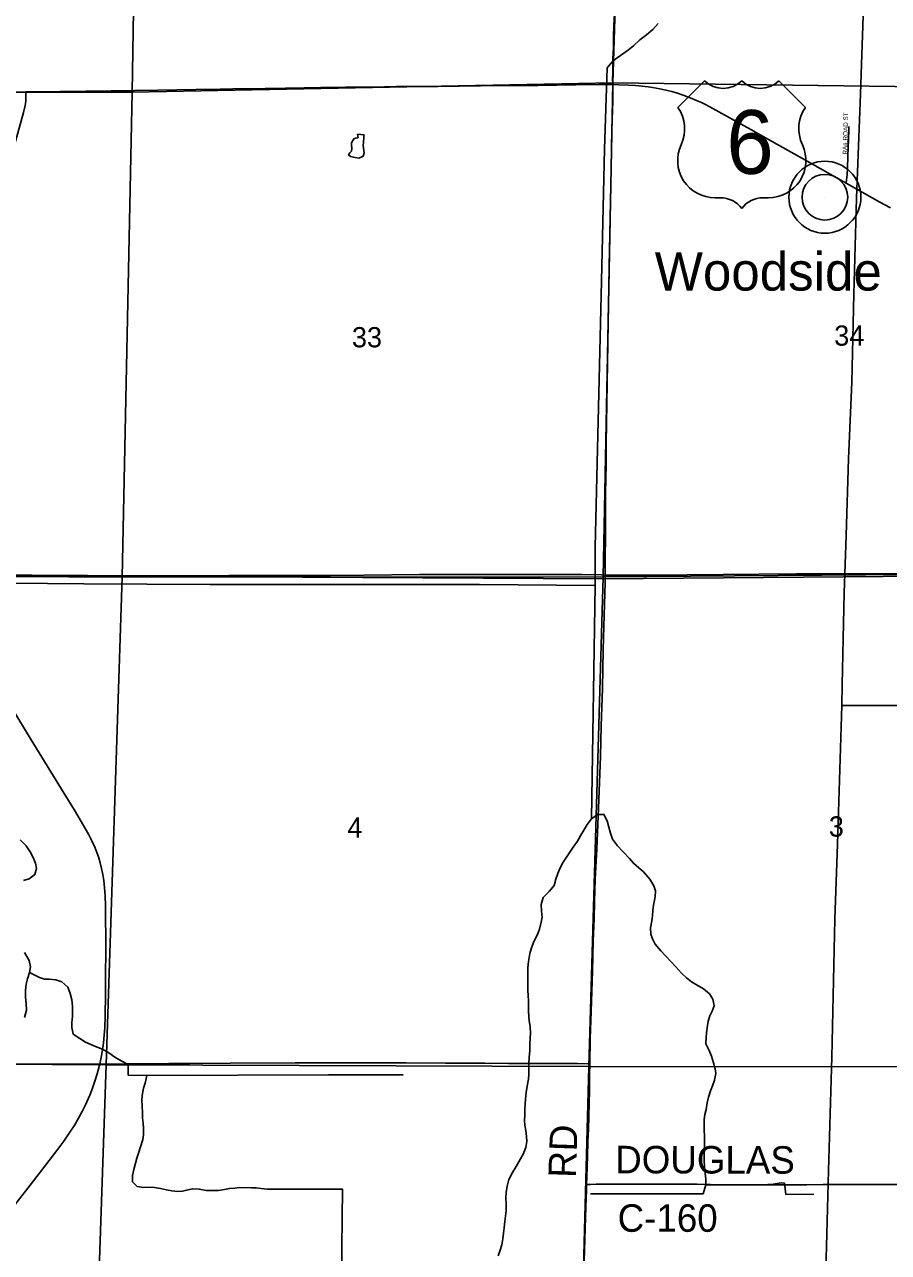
# Model space of a CAD drawing. Extents: x 1443599 to 1910620, y 1028088 to 1361369.
# Drawn here: x 1694297 to 1703731, y 1211112 to 1224516 of the extents above; entities that cross this region are included whole.
import ezdxf

# ---------------------------------------------------------------- set-up
doc = ezdxf.new("R2010")
doc.units = 0
for name, color, linetype in [('GM_X_County_Road', 7, 'Continuous'), ('GM_X_County_Road_Text', 7, 'Continuous'), ('GM_X_Major_River', 7, 'Continuous'), ('GM_X_Minor_Lake', 7, 'Continuous'), ('GM_X_Minor_River', 7, 'Continuous'), ('GM_X_Section', 7, 'Continuous'), ('GM_X_Section_Text', 7, 'Continuous'), ('GM_X_State_Route', 7, 'Continuous'), ('GM_X_Township', 7, 'Continuous'), ('GM_X_Township_Road', 7, 'Continuous'), ('GM_X_Township_Subdivision', 7, 'Continuous'), ('GM_X_Township_Subdivision_Text', 7, 'Continuous'), ('GM_X_Unincorporated', 7, 'Continuous'), ('GM_X_Unincorporated_Location', 7, 'Continuous'), ('GM_X_Unincorporated_Text', 7, 'Continuous'), ('GM_X_US_Location', 7, 'Continuous'), ('GM_X_US_Route', 7, 'Continuous'), ('GM_X_US_Shield', 7, 'Continuous')]:
    doc.layers.add(name, color=color, linetype=linetype)

msp = doc.modelspace()

# ---------------------------------------------------------------- linework, layer by layer
at = {"layer": 'GM_X_County_Road'}
for points in [[(1700720, 1223860), (1700719, 1223929), (1700720, 1223969), (1700720, 1224059), (1700723, 1224141), (1700727, 1224264), (1700730, 1224378), (1700734, 1224510), (1700738, 1224633)], [(1700638, 1218506), (1700639, 1218646), (1700640, 1218974), (1700643, 1219401), (1700647, 1219713), (1700650, 1219943), (1700672, 1221256), (1700679, 1221649), (1700683, 1221879), (1700689, 1222224), (1700702, 1222946), (1700710, 1223373), (1700720, 1223684), (1700721, 1223783), (1700720, 1223815), (1700720, 1223860)], [(1700469, 1213172), (1700475, 1213446), (1700485, 1213741), (1700498, 1214184), (1700507, 1214512), (1700516, 1214758), (1700521, 1214939), (1700530, 1215185), (1700545, 1215513), (1700569, 1216054), (1700585, 1216530), (1700595, 1216858), (1700607, 1217268), (1700617, 1217694), (1700630, 1218187), (1700637, 1218416), (1700638, 1218506)], [(1700435, 1211855), (1700437, 1211937), (1700444, 1212167), (1700450, 1212315), (1700455, 1212462), (1700459, 1212594), (1700463, 1212741), (1700465, 1212872), (1700467, 1213052), (1700469, 1213172)], [(1700396, 1210524), (1700397, 1210576), (1700405, 1210904), (1700426, 1211609), (1700433, 1211790), (1700435, 1211855)], [(1700435, 1211855), (1700476, 1211855), (1700541, 1211856), (1700738, 1211857), (1701263, 1211858), (1701641, 1211857), (1701936, 1211851), (1702379, 1211849), (1702658, 1211851), (1702839, 1211851), (1703020, 1211853), (1703348, 1211854), (1703725, 1211854), (1704316, 1211855), (1704546, 1211857), (1704891, 1211860), (1705153, 1211860), (1705613, 1211859), (1705699, 1211861)]]:
    msp.add_lwpolyline(points, dxfattribs=at)
at = {"layer": 'GM_X_Major_River'}
for points in [[(1694284, 1215171), (1694347, 1215192), (1694408, 1215236), (1694426, 1215302), (1694418, 1215360), (1694388, 1215431), (1694359, 1215484), (1694313, 1215552), (1694248, 1215616)], [(1694295, 1213675), (1694319, 1213756), (1694313, 1213829), (1694307, 1213897), (1694309, 1213971), (1694315, 1214039), (1694331, 1214099), (1694351, 1214167), (1694363, 1214230), (1694349, 1214299), (1694295, 1214385)]]:
    msp.add_lwpolyline(points, dxfattribs=at)
at = {"layer": 'GM_X_Minor_Lake'}
msp.add_line((1698006, 1223311), (1697934, 1223318), dxfattribs=at)
msp.add_lwpolyline([(1697934, 1223318), (1697939, 1223280), (1697911, 1223274), (1697893, 1223268), (1697866, 1223223), (1697866, 1223206), (1697871, 1223160), (1697866, 1223132), (1697848, 1223117), (1697836, 1223093), (1697858, 1223074), (1697906, 1223066), (1697946, 1223059), (1697996, 1223078), (1698005, 1223114), (1698001, 1223142), (1697994, 1223194), (1697998, 1223234), (1698001, 1223279), (1698003, 1223299), (1698006, 1223311)], dxfattribs=at)
at = {"layer": 'GM_X_Minor_River'}
for points in [[(1703459, 1224716), (1703425, 1223760), (1703382, 1222620), (1703352, 1221572), (1703330, 1220613), (1703294, 1219774), (1703270, 1218938), (1703246, 1218311), (1703225, 1217309), (1703221, 1217084), (1703175, 1215569), (1703147, 1214751), (1703114, 1213242), (1703076, 1212008), (1703060, 1211314), (1703048, 1210915)], [(1701216, 1224528), (1701158, 1224460), (1701088, 1224402), (1701017, 1224348), (1700947, 1224285), (1700891, 1224241), (1700840, 1224202), (1700768, 1224154), (1700715, 1224108), (1700659, 1224043)], [(1700659, 1224043), (1700631, 1223157), (1700593, 1221559), (1700530, 1218815), (1700528, 1218394), (1700488, 1215844)], [(1700528, 1218394), (1699264, 1218403), (1697880, 1218403), (1696319, 1218404), (1694943, 1218410), (1693755, 1218421)], [(1703221, 1217084), (1704484, 1217081), (1704467, 1215848), (1704428, 1214379), (1704384, 1212914), (1704370, 1212026)], [(1699834, 1214438), (1699862, 1214514), (1699896, 1214577), (1699920, 1214641), (1699940, 1214718), (1699948, 1214772), (1699944, 1214838), (1699938, 1214911), (1699960, 1214988), (1700030, 1215057), (1700080, 1215119), (1700098, 1215187), (1700120, 1215249), (1700142, 1215304), (1700180, 1215373), (1700216, 1215426), (1700253, 1215483), (1700287, 1215535), (1700335, 1215601), (1700373, 1215666), (1700405, 1215722), (1700440, 1215783), (1700488, 1215844), (1700554, 1215892), (1700624, 1215894), (1700658, 1215825), (1700678, 1215756), (1700695, 1215687), (1700719, 1215624), (1700771, 1215549), (1700835, 1215484), (1700903, 1215412), (1700946, 1215361), (1701005, 1215311), (1701056, 1215265), (1701125, 1215185), (1701171, 1215112), (1701186, 1215061), (1701184, 1214993), (1701165, 1214903), (1701158, 1214847), (1701154, 1214787), (1701146, 1214733), (1701132, 1214655), (1701136, 1214587), (1701153, 1214535), (1701185, 1214477), (1701245, 1214403), (1701298, 1214350), (1701360, 1214284), (1701407, 1214232), (1701473, 1214160), (1701526, 1214108), (1701579, 1214067), (1701644, 1214029), (1701711, 1213989), (1701777, 1213935), (1701814, 1213877), (1701828, 1213803), (1701806, 1213745), (1701780, 1213694), (1701761, 1213638), (1701757, 1213588), (1701745, 1213510), (1701740, 1213458), (1701738, 1213390), (1701774, 1213315), (1701798, 1213254), (1701820, 1213181), (1701840, 1213117), (1701845, 1213066), (1701832, 1212994), (1701811, 1212931), (1701789, 1212875), (1701765, 1212808), (1701751, 1212746), (1701741, 1212672), (1701727, 1212618), (1701718, 1212563), (1701720, 1212494), (1701720, 1212442), (1701721, 1212388), (1701721, 1212316), (1701724, 1212231), (1701720, 1212173), (1701719, 1212119), (1701723, 1212047), (1701731, 1211974), (1701737, 1211910), (1701737, 1211850), (1701708, 1211753)], [(1699468, 1211076), (1699490, 1211135), (1699509, 1211195), (1699519, 1211261), (1699527, 1211321), (1699533, 1211379), (1699543, 1211448), (1699551, 1211508), (1699556, 1211566), (1699558, 1211643), (1699554, 1211709), (1699558, 1211767), (1699566, 1211837), (1699584, 1211907), (1699625, 1211986), (1699665, 1212051), (1699741, 1212185), (1699773, 1212258), (1699783, 1212322), (1699780, 1212376), (1699770, 1212443), (1699762, 1212501), (1699757, 1212553), (1699759, 1212611), (1699761, 1212680), (1699764, 1212730), (1699768, 1212786), (1699774, 1212858), (1699786, 1212928), (1699800, 1213003), (1699804, 1213057), (1699805, 1213107), (1699805, 1213172), (1699809, 1213240), (1699814, 1213318), (1699815, 1213382), (1699819, 1213452), (1699823, 1213504), (1699819, 1213578), (1699809, 1213639), (1699804, 1213689), (1699802, 1213751), (1699799, 1213802), (1699799, 1213860), (1699797, 1213918), (1699794, 1213972), (1699794, 1214042), (1699794, 1214111), (1699794, 1214165), (1699795, 1214217), (1699802, 1214289), (1699816, 1214375), (1699834, 1214438)], [(1694351, 1214167), (1694461, 1214114), (1694515, 1214095), (1694567, 1214095), (1694637, 1214089), (1694705, 1214064), (1694768, 1214007), (1694795, 1213939), (1694812, 1213870), (1694819, 1213802), (1694822, 1213746), (1694822, 1213692), (1694814, 1213618), (1694814, 1213567), (1694829, 1213495), (1694900, 1213446), (1694964, 1213407), (1695021, 1213380), (1695073, 1213361), (1695147, 1213332), (1695218, 1213291), (1695284, 1213245), (1695353, 1213204), (1695427, 1213162)], [(1695427, 1213162), (1695427, 1213047), (1695632, 1213044), (1697615, 1213049), (1698433, 1213050)], [(1695632, 1213044), (1695614, 1212958), (1695595, 1212906), (1695580, 1212826), (1695579, 1212772), (1695582, 1212709), (1695585, 1212635), (1695586, 1212583), (1695591, 1212523), (1695595, 1212467), (1695597, 1212397), (1695589, 1212345), (1695563, 1212265), (1695542, 1212197), (1695523, 1212141), (1695508, 1212087), (1695489, 1212017), (1695476, 1211953), (1695477, 1211883), (1695528, 1211830), (1695598, 1211821), (1695651, 1211824), (1695715, 1211821), (1695781, 1211810), (1695847, 1211795), (1695907, 1211784), (1695971, 1211777), (1696021, 1211780), (1696081, 1211794), (1696134, 1211807), (1696204, 1211804), (1696280, 1211788), (1696340, 1211788), (1696414, 1211788), (1696482, 1211799), (1696537, 1211809), (1696593, 1211814), (1696645, 1211819), (1696776, 1211817), (1696828, 1211818), (1696882, 1211811), (1696946, 1211804), (1697010, 1211801)], [(1701737, 1211850), (1702355, 1211850), (1702474, 1211857), (1702560, 1211870), (1702596, 1211869), (1702611, 1211746), (1702918, 1211749)], [(1697010, 1211801), (1697768, 1211803), (1697754, 1210525)], [(1701708, 1211753), (1700476, 1211750)]]:
    msp.add_lwpolyline(points, dxfattribs=at)
at = {"layer": 'GM_X_Section'}
for points in [[(1690253, 1229120), (1695560, 1229121), (1695473, 1223777), (1690115, 1223779)], [(1695560, 1229121), (1700887, 1229130), (1700722, 1223879), (1695473, 1223777)], [(1700887, 1229130), (1706163, 1229142), (1706163, 1229120), (1706044, 1223810), (1700722, 1223879)], [(1695473, 1223777), (1700722, 1223879), (1700615, 1218486), (1695364, 1218484)], [(1700722, 1223879), (1706044, 1223810), (1705870, 1218528), (1700615, 1218486)], [(1690115, 1223779), (1695473, 1223777), (1695364, 1218484), (1690105, 1218515), (1689981, 1218518)], [(1690105, 1218515), (1695364, 1218484), (1695190, 1213159), (1689884, 1213191)], [(1695364, 1218484), (1700615, 1218486), (1700458, 1213141), (1695190, 1213159)], [(1700615, 1218486), (1705870, 1218528), (1705714, 1213137), (1700458, 1213141)], [(1689884, 1213191), (1695190, 1213159), (1695010, 1207931), (1689766, 1207900)], [(1695190, 1213159), (1700458, 1213141), (1700322, 1207924), (1695010, 1207931)], [(1700458, 1213141), (1705714, 1213137), (1705538, 1207892), (1700322, 1207924)]]:
    msp.add_lwpolyline(points, close=True, dxfattribs=at)
at = {"layer": 'GM_X_State_Route'}
for points in [[(1694025, 1222001), (1694031, 1222372), (1694035, 1222487), (1694041, 1222569), (1694049, 1222634), (1694059, 1222698), (1694075, 1222778), (1694102, 1222890), (1694135, 1223017), (1694286, 1223555), (1694301, 1223619), (1694307, 1223651), (1694310, 1223684), (1694311, 1223780)], [(1694930, 1212657), (1694962, 1212723), (1695009, 1212829), (1695039, 1212905), (1695066, 1212983), (1695090, 1213062), (1695115, 1213157), (1695118, 1213167), (1695130, 1213221), (1695144, 1213302), (1695159, 1213400), (1695168, 1213482), (1695174, 1213564), (1695178, 1213695), (1695181, 1213925), (1695181, 1214122), (1695183, 1214418), (1695181, 1214894), (1695177, 1215009), (1695171, 1215091), (1695163, 1215173), (1695153, 1215238), (1695139, 1215302), (1695123, 1215366), (1695104, 1215429), (1695088, 1215476), (1695063, 1215537), (1695035, 1215597), (1694998, 1215670), (1694942, 1215771), (1694842, 1215940), (1694729, 1216122), (1694369, 1216709), (1693939, 1217409)], [(1692862, 1210035), (1692941, 1210122), (1693088, 1210277), (1693256, 1210457), (1693355, 1210567), (1693372, 1210587), (1693441, 1210667), (1693553, 1210808), (1693744, 1211055), (1693906, 1211262), (1694217, 1211664), (1694358, 1211846), (1694529, 1212067), (1694649, 1212223), (1694727, 1212328), (1694793, 1212423), (1694846, 1212506), (1694888, 1212577), (1694927, 1212649), (1694930, 1212657)]]:
    msp.add_lwpolyline(points, dxfattribs=at)
at = {"layer": 'GM_X_Township'}
for points in [[(1716964, 1236948), (1716902, 1234359), (1716842, 1231693), (1716775, 1229053), (1716635, 1223742), (1716495, 1218461), (1711140, 1218541), (1705856, 1218510), (1700618, 1218465), (1695360, 1218494), (1693451, 1218508)], [(1684181, 1207969), (1684277, 1213275), (1684289, 1213361), (1684390, 1218758), (1687448, 1218622), (1689982, 1218509), (1690109, 1218505), (1693451, 1218508), (1695360, 1218494), (1700618, 1218465), (1705856, 1218510), (1711140, 1218541), (1716495, 1218461), (1716424, 1215762), (1716399, 1214814), (1716328, 1213224), (1716166, 1207871)]]:
    msp.add_lwpolyline(points, dxfattribs=at)
at = {"layer": 'GM_X_Township_Road'}
for points in [[(1693446, 1218506), (1693492, 1218506), (1693590, 1218504), (1693705, 1218502), (1693869, 1218500), (1694000, 1218500), (1694181, 1218504), (1694378, 1218504), (1694985, 1218503), (1695592, 1218499), (1695904, 1218499), (1696527, 1218500), (1696757, 1218501), (1696905, 1218501), (1697640, 1218502), (1698004, 1218505), (1698611, 1218511), (1699579, 1218514), (1700071, 1218512), (1700383, 1218511), (1700597, 1218508), (1700638, 1218506)], [(1700638, 1218506), (1700662, 1218504), (1700744, 1218504), (1701203, 1218505), (1701532, 1218509), (1702319, 1218517), (1702729, 1218520), (1703184, 1218521)], [(1703184, 1218521), (1703304, 1218521), (1703911, 1218519), (1704436, 1218517), (1704494, 1218518)], [(1694190, 1213169), (1694414, 1213168), (1694873, 1213167), (1695103, 1213167), (1695118, 1213167)], [(1695118, 1213167), (1695201, 1213168), (1695414, 1213170), (1695643, 1213171), (1695874, 1213173), (1696100, 1213175), (1696547, 1213178), (1697252, 1213180), (1697794, 1213183), (1698122, 1213181), (1698466, 1213181), (1698894, 1213179), (1699322, 1213177), (1699582, 1213175), (1699845, 1213175), (1700124, 1213174), (1700337, 1213174), (1700451, 1213172), (1700469, 1213172)]]:
    msp.add_lwpolyline(points, dxfattribs=at)
at = {"layer": 'GM_X_Township_Subdivision'}
msp.add_lwpolyline([(1703270, 1222785), (1703274, 1222819), (1703277, 1222845), (1703280, 1222883), (1703284, 1222943), (1703289, 1223081), (1703294, 1223264), (1703298, 1223354), (1703299, 1223404)], dxfattribs=at)
at = {"layer": 'GM_X_Unincorporated'}
for radius in [393, 249]:
    msp.add_circle((1703037, 1222631), radius, dxfattribs=at)
at = {"layer": 'GM_X_Unincorporated_Location'}
msp.add_line((1703037, 1222631), (1703037, 1222631), dxfattribs=at)
at = {"layer": 'GM_X_US_Route'}
for points in [[(1694311, 1223780), (1694432, 1223781), (1694685, 1223785), (1695242, 1223793), (1695751, 1223801), (1696169, 1223807), (1696432, 1223812), (1696571, 1223813), (1696924, 1223818), (1697145, 1223823), (1697350, 1223825), (1697531, 1223827), (1697580, 1223828), (1697662, 1223830), (1697711, 1223830), (1697801, 1223832), (1697974, 1223834), (1698228, 1223837), (1698359, 1223838), (1698498, 1223839), (1698638, 1223840), (1698810, 1223841), (1699278, 1223847), (1699565, 1223849), (1699630, 1223850), (1699901, 1223852), (1700319, 1223858), (1700566, 1223860), (1700672, 1223860), (1700720, 1223860), (1700787, 1223858), (1700894, 1223855), (1700968, 1223850), (1701041, 1223843), (1701107, 1223836), (1701155, 1223828), (1701236, 1223814), (1701301, 1223800), (1701364, 1223784), (1701428, 1223765), (1701490, 1223744), (1701567, 1223715), (1701636, 1223687), (1701688, 1223664), (1701733, 1223643), (1701813, 1223601), (1702050, 1223470), (1702229, 1223369), (1702422, 1223261), (1702794, 1223052), (1703094, 1222884), (1703237, 1222803), (1703270, 1222785), (1703445, 1222687), (1703639, 1222578), (1703752, 1222514)], [(1694124, 1223778), (1694311, 1223780)]]:
    msp.add_lwpolyline(points, dxfattribs=at)
at = {"layer": 'GM_X_US_Shield'}
for p, q in [((1701723, 1223902), (1701433, 1223612)), ((1702825, 1223612), (1702535, 1223902)), ((1701839, 1222625), (1701897, 1222625)), ((1702361, 1222625), (1702419, 1222625))]:
    msp.add_line(p, q, dxfattribs=at)
for centre, radius, start, end in [((1701926, 1224109), 290, 225.573, 314.427), ((1702332, 1224109), 290, 225.573, 314.427), ((1701100, 1223379), 406, 334.5471, 35.0009), ((1703158, 1223379), 406, 144.9991, 205.4529), ((1701835, 1223031), 406, 154.8319, 270.6383), ((1702424, 1223031), 406, 269.3617, 25.1681), ((1701897, 1222335), 290, 36.8699, 90), ((1702361, 1222335), 290, 90, 143.1301)]:
    msp.add_arc(centre, radius, start, end, dxfattribs=at)

# ---------------------------------------------------------------- texts
at = {"layer": 'GM_X_County_Road_Text'}
for s, rotation, p in [('RD', 88.0595, (1700317, 1211923)), ('DOUGLAS', 359.856, (1700747, 1211976)), ('C-160', 0, (1700774, 1211337))]:
    msp.add_text(s, height=300, rotation=rotation, dxfattribs=at).set_placement(p)
at = {"layer": 'GM_X_Section_Text'}
for s, p in [('34', (1703139, 1221010)), ('33', (1697872, 1220992)), ('3', (1703080, 1215651)), ('4', (1697822, 1215639))]:
    msp.add_text(s, height=221, rotation=0, dxfattribs=at).set_placement(p)
at = {"layer": 'GM_X_Township_Subdivision_Text'}
msp.add_text('RAILROAD ST', height=50, rotation=88.7276, dxfattribs=at).set_placement((1703281, 1223096))
at = {"layer": 'GM_X_Unincorporated_Text'}
msp.add_text('Woodside', height=417, rotation=0, dxfattribs=at).set_placement((1701179, 1221612))
at = {"layer": 'GM_X_US_Location'}
for s in ['0', '/']:
    msp.add_text(s, height=1, dxfattribs=at).set_placement((1702129, 1223229))
msp.add_text('6', height=1, rotation=0, dxfattribs=at).set_placement((1702028, 1223022))
at = {"layer": 'GM_X_US_Shield'}
msp.add_text('6', height=696, dxfattribs=at).set_placement((1701961, 1222886))

doc.saveas('drawing.dxf')
